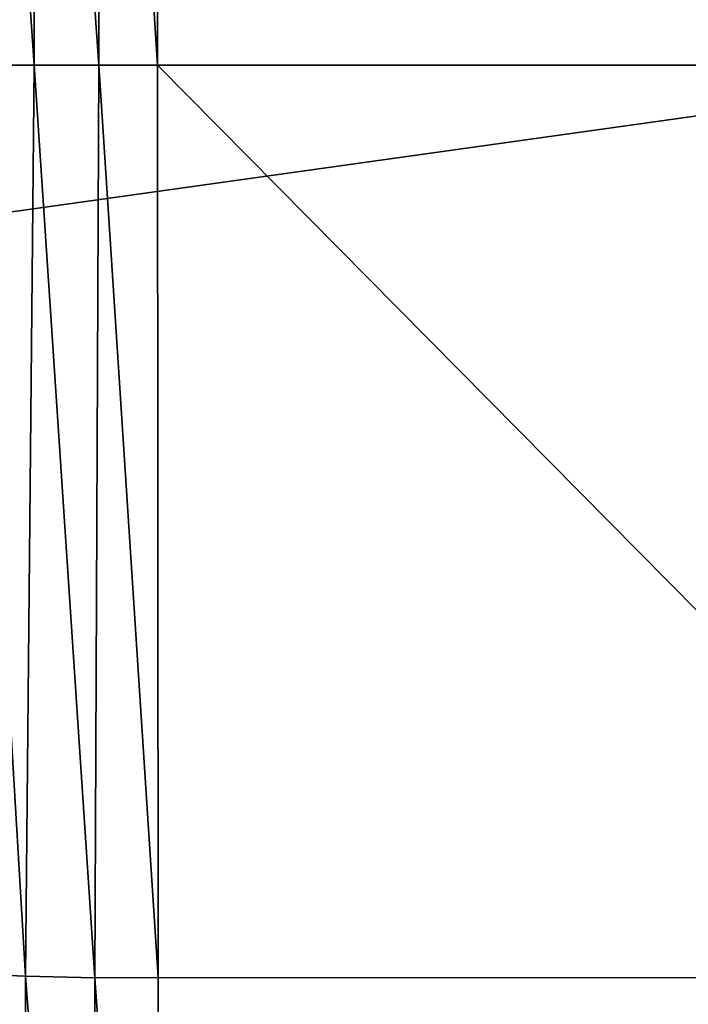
# Model space of a CAD drawing. Header units: metres. Extents: x -150 to 146, y -127 to 82.
# Tile 279 of 382: x 141.76 to 143, y -1.73 to 0.08. Entities that reach past the tile are written whole.
import ezdxf

# ---------------------------------------------------------------- set-up
doc = ezdxf.new("R2010")
doc.units = ezdxf.units.M
doc.layers.add('solid_ELLA_AP_WANNE_SW0001', color=7, linetype='CONTINUOUS')

msp = doc.modelspace()

# ---------------------------------------------------------------- linework, layer by layer
at = {"layer": 'solid_ELLA_AP_WANNE_SW0001'}
for points in [[(129.853088, 1.936225, 22.918356), (129.853088, 0, 23), (143.680511, 1.86187, 22.924517)], [(129.853088, 0, 23), (143.680511, 0, 23), (143.680511, 1.86187, 22.924517)], [(141.672165, 1.679241, -79.338211), (141.787628, 0.000003, -79.461967), (141.671127, 0.000002, -79.409592)], [(141.672165, 1.679241, -79.338211), (141.788467, 1.683534, -79.390495), (141.787628, 0.000003, -79.461967)], [(141.788467, 1.683534, -79.390495), (141.906952, 0.000004, -79.491577), (141.787628, 0.000003, -79.461967)], [(141.788467, 1.683534, -79.390495), (141.907608, 1.685908, -79.420135), (141.906952, 0.000004, -79.491577)], [(141.907608, 1.685908, -79.420135), (142.015259, 0.000001, -79.499939), (141.906952, 0.000004, -79.491577)], [(141.907608, 1.685908, -79.420135), (142.017014, 1.685366, -79.42881), (142.015259, 0.000001, -79.499939)], [(142.017014, 1.685366, -79.42881), (143.684738, 0.000001, -79.499939), (142.015259, 0.000001, -79.499939)], [(142.017014, 1.685366, -79.42881), (143.683838, 0.843328, -79.482155), (143.684738, 0.000001, -79.499939)], [(141.647766, -1.677911, -79.323799), (141.671127, 0.000002, -79.409592), (141.771347, -1.682896, -79.384361)], [(141.671127, 0.000002, -79.409592), (141.787628, 0.000003, -79.461967), (141.771347, -1.682896, -79.384361)], [(141.771347, -1.682896, -79.384361), (141.787628, 0.000003, -79.461967), (141.899261, -1.685663, -79.418777)], [(141.787628, 0.000003, -79.461967), (141.906952, 0.000004, -79.491577), (141.899261, -1.685663, -79.418777)], [(141.899261, -1.685663, -79.418777), (141.906952, 0.000004, -79.491577), (142.016846, -1.685198, -79.428825)], [(141.906952, 0.000004, -79.491577), (142.015259, 0.000001, -79.499939), (142.016846, -1.685198, -79.428825)], [(143.683151, -1.685641, -79.428787), (142.016846, -1.685198, -79.428825), (142.015259, 0.000001, -79.499939)], [(143.684738, 0.000001, -79.499939), (143.683151, -1.685641, -79.428787), (142.015259, 0.000001, -79.499939)], [(129.853088, -1.936225, 22.918356), (143.680511, 0, 23), (129.853088, 0, 23)], [(143.680542, -1.861683, 22.924532), (143.680511, 0, 23), (129.853088, -1.936225, 22.918356)], [(141.647766, -1.677911, -79.323799), (141.771347, -1.682896, -79.384361), (141.771362, -3.353738, -79.171051)], [(141.647934, -3.343589, -79.110832), (141.647766, -1.677911, -79.323799), (141.771362, -3.353738, -79.171051)], [(141.771347, -1.682896, -79.384361), (141.899261, -1.685663, -79.418777), (141.899185, -3.359477, -79.205421)], [(141.771362, -3.353738, -79.171051), (141.771347, -1.682896, -79.384361), (141.899185, -3.359477, -79.205421)], [(141.899185, -3.359477, -79.205421), (141.899261, -1.685663, -79.418777), (142.018295, -3.35944, -79.215782)], [(141.899261, -1.685663, -79.418777), (142.016846, -1.685198, -79.428825), (142.018295, -3.35944, -79.215782)], [(143.683151, -1.685641, -79.428787), (142.018295, -3.35944, -79.215782), (142.016846, -1.685198, -79.428825)], [(143.683151, -1.685641, -79.428787), (143.681717, -3.360314, -79.215637), (142.018295, -3.35944, -79.215782)]]:
    msp.add_3dface(points, dxfattribs=at)

doc.saveas('drawing.dxf')
